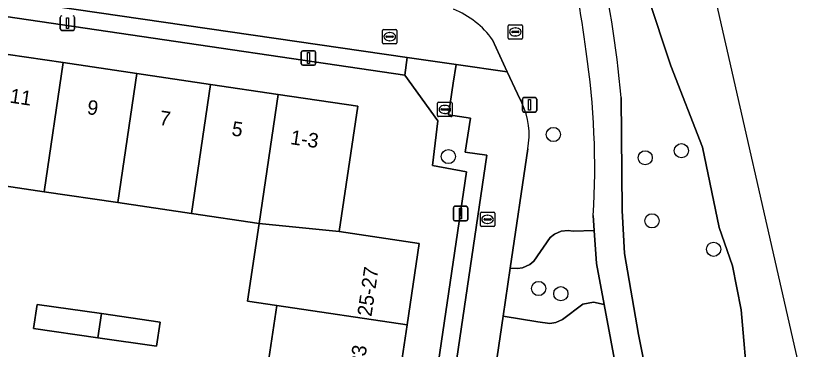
# Model space of a CAD drawing. Extents: x 161087 to 161926, y 382572 to 383873.
# Drawn here: x 161871.2 to 161926.1, y 383365 to 383388.1 of the extents above; entities that cross this region are included whole.
import ezdxf

# ---------------------------------------------------------------- set-up
doc = ezdxf.new("R2010")
doc.units = 0
for name, color, linetype in [('IMGEO_Boom', 7, 'Continuous'), ('IMGEO_Brandkraan', 7, 'Continuous'), ('IMGEO_Erf', 7, 'Continuous'), ('IMGEO_Groenvoorziening', 7, 'Continuous'), ('IMGEO_Kolk', 7, 'Continuous'), ('IMGEO_Lichtmast', 7, 'Continuous'), ('IMGEO_Pand', 7, 'Continuous'), ('IMGEO_Pand_nummerreeks', 7, 'Continuous'), ('IMGEO_Rijbaan_lokaal_open', 7, 'Continuous'), ('IMGEO_Rioolput', 7, 'Continuous'), ('IMGEO_Voetpad_halfverhard', 7, 'Continuous'), ('IMGEO_Voetpad_open', 7, 'Continuous'), ('IMGEO_Waterloop', 7, 'Continuous')]:
    doc.layers.add(name, color=color, linetype=linetype)

msp = doc.modelspace()

# ---------------------------------------------------------------- linework, layer by layer
at = {"layer": 'IMGEO_Boom'}
for centre in [(161908.315, 383379.862), (161901.054, 383378.341), (161917.165, 383378.741), (161914.663, 383378.257), (161915.132, 383373.9), (161919.394, 383371.934), (161907.294, 383369.227), (161908.829, 383368.867)]:
    msp.add_circle(centre, 0.489, dxfattribs=at)
at = {"layer": 'IMGEO_Brandkraan'}
for p, q in [((161900.381, 383382.095), (161901.233, 383382.095)), ((161900.306, 383381.169), (161900.306, 383382.021)), ((161900.565, 383381.589), (161900.565, 383381.601)), ((161901.003, 383381.552), (161900.605, 383381.552)), ((161900.608, 383381.638), (161901.006, 383381.638)), ((161900.794, 383381.875), (161900.819, 383381.875)), ((161901.049, 383381.601), (161901.049, 383381.589)), ((161901.307, 383382.021), (161901.307, 383381.169)), ((161901.233, 383381.095), (161900.381, 383381.095)), ((161900.817, 383381.315), (161900.792, 383381.315))]:
    msp.add_line(p, q, dxfattribs=at)
for points in [[(161900.381, 383382.095), (161901.233, 383382.095)], [(161900.306, 383381.169), (161900.306, 383382.021)], [(161901.307, 383382.021), (161901.307, 383381.169)], [(161901.233, 383381.095), (161900.381, 383381.095)]]:
    msp.add_lwpolyline(points, dxfattribs=at)
for centre, radius, start, end in [((161900.383, 383382.019), 0.0765, 91.552, 178.448), ((161900.383, 383382.019), 0.0765, 91.552, 178.448), ((161901.231, 383382.019), 0.0765, 1.552, 88.448), ((161901.231, 383382.019), 0.0765, 1.552, 88.448), ((161900.605, 383381.598), 0.0403, 85.8775, 175.7526), ((161900.602, 383381.588), 0.0366, 178.938, 274.7102), ((161901.006, 383381.595), 0.043, 264.8664, 352.4533), ((161901.01, 383381.6), 0.0386, 1.7309, 96.639), ((161900.383, 383381.171), 0.0765, 181.552, 268.448), ((161900.383, 383381.171), 0.0765, 181.552, 268.448), ((161901.231, 383381.171), 0.0765, 271.552, 358.448), ((161901.231, 383381.171), 0.0765, 271.552, 358.448)]:
    msp.add_arc(centre, radius, start, end, dxfattribs=at)
for centre, major_axis, ratio, start_param, end_param in [((161900.793, 383381.595), (-0.387, 0.002), 0.722429, 4.712389, 7.853982), ((161900.818, 383381.595), (-0.39, 0.002), 0.717154, 1.570796, 4.712389)]:
    msp.add_ellipse(centre, major_axis=major_axis, ratio=ratio, start_param=start_param, end_param=end_param, dxfattribs=at)
at = {"layer": 'IMGEO_Erf'}
for points in [[(161848.962, 383388.593), (161854.054, 383387.841), (161859.146, 383387.088), (161864.238, 383386.336), (161869.33, 383385.584), (161874.422, 383384.831), (161879.514, 383384.079), (161884.606, 383383.326), (161889.279, 383382.636), (161894.788, 383381.822), (161893.507, 383373.153), (161899.032, 383372.337), (161898.203, 383366.725), (161897.521, 383362.111), (161896.765, 383356.998), (161896.01, 383351.885), (161895.254, 383346.772), (161894.498, 383341.654), (161896.975, 383341.251), (161902.306, 383377.287), (161899.954, 383377.728), (161900.326, 383380.817), (161898.032, 383383.95), (161834.064, 383393.383)], [(161869.758, 383345.272), (161885.488, 383342.985), (161886.219, 383347.932), (161886.244, 383348.104), (161887, 383353.217), (161887.755, 383358.33), (161888.51, 383363.443), (161889.192, 383368.057), (161887.169, 383368.356), (161887.961, 383373.718), (161883.288, 383374.408), (161878.196, 383375.161), (161873.104, 383375.913), (161868.012, 383376.666)]]:
    msp.add_lwpolyline(points, dxfattribs=at)
msp.add_lwpolyline([(161876.815, 383365.821), (161872.368, 383366.462), (161872.614, 383368.132), (161877.064, 383367.503), (161881.127, 383366.905), (161880.881, 383365.235)], close=True, dxfattribs=at)
at = {"layer": 'IMGEO_Groenvoorziening'}
for points in [[(161921.695, 383356.7), (161921.875, 383358.721), (161921.792, 383362.17), (161921.308, 383367.76), (161920.689, 383370.802), (161919.784, 383373.441), (161918.63, 383378.997), (161916.429, 383384.603), (161909.912, 383404.262), (161908.524, 383404.208), (161907.42, 383402.433), (161908.687, 383400.52)], [(161904.111, 383386.394), (161905.129, 383384.189), (161905.827, 383382.679), (161906.122, 383382.04)], [(161912.99, 383382.42), (161913.076, 383374.624), (161913.235, 383371.648), (161914.199, 383366.05), (161916.257, 383355.746)], [(161906.537, 383378.868), (161905.327, 383370.641), (161905.832, 383370.6), (161906.187, 383370.661), (161906.677, 383370.888), (161906.954, 383371.119), (161908.102, 383372.754), (161908.384, 383372.983), (161908.844, 383373.186), (161909.345, 383373.235), (161909.677, 383373.181), (161911.139, 383373.227), (161911.071, 383374.275)]]:
    msp.add_lwpolyline(points, dxfattribs=at)
for points in [[(161911.288, 383370.952), (161911.139, 383373.227), (161909.677, 383373.181), (161909.345, 383373.235), (161908.844, 383373.186), (161908.384, 383372.983), (161908.102, 383372.754), (161906.954, 383371.119), (161906.677, 383370.888), (161906.187, 383370.661), (161905.832, 383370.6), (161905.327, 383370.641), (161904.837, 383367.314), (161907.247, 383366.916), (161908.064, 383366.8), (161908.472, 383366.871), (161908.948, 383367.077), (161910.348, 383368.152), (161911.098, 383368.288), (161911.821, 383368.115)], [(161914.669, 383352.969), (161911.821, 383368.115), (161911.098, 383368.288), (161910.348, 383368.152), (161908.948, 383367.077), (161908.472, 383366.871), (161908.064, 383366.8), (161907.247, 383366.916), (161904.837, 383367.314), (161900.946, 383340.938), (161911.046, 383337.336), (161912.134, 383340.189), (161911.228, 383340.893), (161910.835, 383341.313), (161910.191, 383342.262), (161909.831, 383343.094), (161909.272, 383345.454), (161908.956, 383347.946), (161909.052, 383348.879), (161909.52, 383349.693), (161910.278, 383350.246), (161911.096, 383350.441), (161914.477, 383349.723), (161914.693, 383351.192)]]:
    msp.add_lwpolyline(points, close=True, dxfattribs=at)
for centre, radius, start, end in [((161854.559, 383378.755), 56.44, 6.9702, 15.1171), ((161843.143, 383376.476), 70.1, 4.86407, 13.48107), ((161899.265, 383382.99), 5.922, 35.0839, 68.7648), ((161856.31, 383377.586), 54.861, 356.5396, 8.4035), ((161901.726, 383379.852), 4.911, 348.4448, 26.4628)]:
    msp.add_arc(centre, radius, start, end, dxfattribs=at)
at = {"layer": 'IMGEO_Kolk'}
for p, q in [((161896.499, 383386.194), (161896.499, 383387.046)), ((161896.574, 383387.12), (161897.426, 383387.12)), ((161897.5, 383387.046), (161897.5, 383386.194)), ((161896.758, 383386.614), (161896.758, 383386.626)), ((161897.196, 383386.577), (161896.798, 383386.577)), ((161896.801, 383386.663), (161897.199, 383386.663)), ((161896.987, 383386.9), (161897.012, 383386.9)), ((161897.242, 383386.626), (161897.242, 383386.614)), ((161897.426, 383386.12), (161896.574, 383386.12)), ((161897.01, 383386.34), (161896.985, 383386.34)), ((161903.264, 383373.574), (161903.264, 383374.426)), ((161903.339, 383374.5), (161904.191, 383374.5)), ((161904.265, 383374.426), (161904.265, 383373.574)), ((161903.523, 383373.994), (161903.523, 383374.006)), ((161903.961, 383373.957), (161903.563, 383373.957)), ((161903.566, 383374.043), (161903.964, 383374.043)), ((161903.752, 383374.28), (161903.777, 383374.28)), ((161904.007, 383374.006), (161904.007, 383373.994)), ((161904.191, 383373.5), (161903.339, 383373.5)), ((161903.775, 383373.72), (161903.75, 383373.72))]:
    msp.add_line(p, q, dxfattribs=at)
for points in [[(161896.499, 383386.194), (161896.499, 383387.046)], [(161896.574, 383387.12), (161897.426, 383387.12)], [(161897.5, 383387.046), (161897.5, 383386.194)], [(161897.426, 383386.12), (161896.574, 383386.12)], [(161903.264, 383373.574), (161903.264, 383374.426)], [(161903.339, 383374.5), (161904.191, 383374.5)], [(161904.265, 383374.426), (161904.265, 383373.574)], [(161904.191, 383373.5), (161903.339, 383373.5)]]:
    msp.add_lwpolyline(points, dxfattribs=at)
for centre, radius, start, end in [((161896.576, 383387.044), 0.0765, 91.552, 178.448), ((161896.576, 383387.044), 0.0765, 91.552, 178.448), ((161897.424, 383387.044), 0.0765, 1.552, 88.448), ((161897.424, 383387.044), 0.0765, 1.552, 88.448), ((161896.798, 383386.623), 0.0403, 85.8775, 175.7526), ((161896.795, 383386.613), 0.0366, 178.938, 274.7102), ((161897.199, 383386.62), 0.043, 264.8664, 352.4533), ((161897.203, 383386.625), 0.0386, 1.7309, 96.639), ((161896.576, 383386.196), 0.0765, 181.552, 268.448), ((161896.576, 383386.196), 0.0765, 181.552, 268.448), ((161897.424, 383386.196), 0.0765, 271.552, 358.448), ((161897.424, 383386.196), 0.0765, 271.552, 358.448), ((161903.341, 383374.424), 0.0765, 91.552, 178.448), ((161903.341, 383374.424), 0.0765, 91.552, 178.448), ((161904.189, 383374.424), 0.0765, 1.552, 88.448), ((161904.189, 383374.424), 0.0765, 1.552, 88.448), ((161903.563, 383374.003), 0.0403, 85.8775, 175.7526), ((161903.56, 383373.993), 0.0366, 178.938, 274.7102), ((161903.964, 383374), 0.043, 264.8664, 352.4533), ((161903.968, 383374.005), 0.0386, 1.7309, 96.639), ((161903.341, 383373.576), 0.0765, 181.552, 268.448), ((161903.341, 383373.576), 0.0765, 181.552, 268.448), ((161904.189, 383373.576), 0.0765, 271.552, 358.448), ((161904.189, 383373.576), 0.0765, 271.552, 358.448)]:
    msp.add_arc(centre, radius, start, end, dxfattribs=at)
for centre, major_axis, ratio, start_param, end_param in [((161896.986, 383386.62), (-0.387, 0.002), 0.722429, 4.712389, 7.853982), ((161897.011, 383386.62), (-0.39, 0.002), 0.717154, 1.570796, 4.712389), ((161903.751, 383374), (-0.387, 0.002), 0.722429, 4.712389, 7.853982), ((161903.776, 383374), (-0.39, 0.002), 0.717154, 1.570796, 4.712389)]:
    msp.add_ellipse(centre, major_axis=major_axis, ratio=ratio, start_param=start_param, end_param=end_param, dxfattribs=at)
at = {"layer": 'IMGEO_Lichtmast'}
for p, q in [((161874.22, 383387.155), (161874.22, 383387.955)), ((161874.22, 383387.955), (161874.22, 383387.155)), ((161875.21, 383387.955), (161875.21, 383387.155)), ((161875.21, 383387.155), (161875.21, 383387.955)), ((161875.11, 383387.055), (161874.32, 383387.055)), ((161874.32, 383387.055), (161875.11, 383387.055)), ((161890.887, 383384.75), (161890.887, 383385.55)), ((161890.887, 383385.55), (161890.887, 383384.75)), ((161890.987, 383385.65), (161891.777, 383385.65)), ((161891.777, 383385.65), (161890.987, 383385.65)), ((161891.877, 383385.55), (161891.877, 383384.75)), ((161891.877, 383384.75), (161891.877, 383385.55)), ((161891.777, 383384.65), (161890.987, 383384.65)), ((161890.987, 383384.65), (161891.777, 383384.65)), ((161906.172, 383381.511), (161906.172, 383382.311)), ((161906.172, 383382.311), (161906.172, 383381.511)), ((161906.272, 383382.411), (161907.062, 383382.411)), ((161907.062, 383382.411), (161906.272, 383382.411)), ((161907.162, 383382.311), (161907.162, 383381.511)), ((161907.162, 383381.511), (161907.162, 383382.311)), ((161907.062, 383381.411), (161906.272, 383381.411)), ((161906.272, 383381.411), (161907.062, 383381.411)), ((161901.4, 383374.003), (161901.4, 383374.803)), ((161901.4, 383374.803), (161901.4, 383374.003)), ((161901.5, 383374.903), (161902.29, 383374.903)), ((161902.29, 383374.903), (161901.5, 383374.903)), ((161902.39, 383374.803), (161902.39, 383374.003)), ((161902.39, 383374.003), (161902.39, 383374.803)), ((161902.29, 383373.903), (161901.5, 383373.903)), ((161901.5, 383373.903), (161902.29, 383373.903))]:
    msp.add_line(p, q, dxfattribs=at)
for points in [[(161874.64, 383387.93), (161874.79, 383387.93), (161874.79, 383387.18), (161874.64, 383387.18), (161874.64, 383387.93)], [(161891.307, 383385.525), (161891.457, 383385.525), (161891.457, 383384.775), (161891.307, 383384.775), (161891.307, 383385.525)], [(161906.592, 383382.286), (161906.742, 383382.286), (161906.742, 383381.536), (161906.592, 383381.536), (161906.592, 383382.286)], [(161901.82, 383374.778), (161901.97, 383374.778), (161901.97, 383374.028), (161901.82, 383374.028), (161901.82, 383374.778)]]:
    msp.add_lwpolyline(points, dxfattribs=at)
for centre, start, end in [((161874.32, 383387.955), 90, 180), ((161874.32, 383387.955), 90, 180), ((161875.11, 383387.955), 0, 90), ((161875.11, 383387.955), 360, 90), ((161874.32, 383387.155), 180, 270), ((161874.32, 383387.155), 180, 270), ((161875.11, 383387.155), 270, 0), ((161875.11, 383387.155), 270, 0), ((161890.987, 383385.55), 90, 180), ((161890.987, 383385.55), 90, 180), ((161891.777, 383385.55), 0, 90), ((161891.777, 383385.55), 360, 90), ((161890.987, 383384.75), 180, 270), ((161890.987, 383384.75), 180, 270), ((161891.777, 383384.75), 270, 0), ((161891.777, 383384.75), 270, 0), ((161906.272, 383382.311), 90, 180), ((161906.272, 383382.311), 90, 180), ((161907.062, 383382.311), 0, 90), ((161907.062, 383382.311), 360, 90), ((161906.272, 383381.511), 180, 270), ((161906.272, 383381.511), 180, 270), ((161907.062, 383381.511), 270, 0), ((161907.062, 383381.511), 270, 0), ((161901.5, 383374.803), 90, 180), ((161901.5, 383374.803), 90, 180), ((161902.29, 383374.803), 0, 90), ((161902.29, 383374.803), 360, 90), ((161901.5, 383374.003), 180, 270), ((161901.5, 383374.003), 180, 270), ((161902.29, 383374.003), 270, 0), ((161902.29, 383374.003), 270, 0)]:
    msp.add_arc(centre, 0.1, start, end, dxfattribs=at)
at = {"layer": 'IMGEO_Pand'}
for points in [[(161868.012, 383376.666), (161873.104, 383375.913), (161874.422, 383384.831), (161869.33, 383385.584)], [(161873.104, 383375.913), (161878.196, 383375.161), (161879.514, 383384.079), (161874.422, 383384.831)], [(161883.288, 383374.408), (161884.606, 383383.326), (161879.514, 383384.079), (161878.196, 383375.161)], [(161883.288, 383374.408), (161887.961, 383373.718), (161889.279, 383382.636), (161884.606, 383383.326)], [(161887.961, 383373.718), (161893.507, 383373.153), (161894.788, 383381.822), (161889.279, 383382.636)], [(161887.961, 383373.718), (161887.169, 383368.356), (161889.192, 383368.057), (161898.203, 383366.725), (161899.032, 383372.337), (161893.507, 383373.153)], [(161877.064, 383367.503), (161872.614, 383368.132), (161872.368, 383366.462), (161876.815, 383365.821)], [(161898.203, 383366.725), (161889.192, 383368.057), (161888.51, 383363.443), (161897.521, 383362.111)], [(161877.064, 383367.503), (161876.815, 383365.821), (161880.881, 383365.235), (161881.127, 383366.905)]]:
    msp.add_lwpolyline(points, close=True, dxfattribs=at)
at = {"layer": 'IMGEO_Rijbaan_lokaal_open'}
for points in [[(161844.328, 383405.866), (161840.853, 383406.365), (161839.844, 383399.464), (161842.141, 383399.147), (161841.664, 383395.809), (161844.925, 383395.36), (161844.631, 383392.974), (161898.214, 383385.179), (161901.586, 383384.689), (161905.129, 383384.189), (161904.111, 383386.394)], [(161906.122, 383382.04), (161905.827, 383382.679), (161905.129, 383384.189), (161901.586, 383384.689), (161901.392, 383383.402), (161901.061, 383381.214), (161902.582, 383380.998), (161902.219, 383378.639), (161903.716, 383378.437), (161898.013, 383339.892), (161896.82, 383340.004), (161896.65, 383339.446), (161893.226, 383339.932)], [(161900.826, 383340.125), (161900.946, 383340.938), (161904.837, 383367.314), (161905.327, 383370.641), (161906.537, 383378.868)]]:
    msp.add_lwpolyline(points, dxfattribs=at)
for centre, radius, start, end in [((161899.265, 383382.99), 5.922, 35.0839, 68.7648), ((161901.726, 383379.852), 4.911, 348.4448, 26.4628)]:
    msp.add_arc(centre, radius, start, end, dxfattribs=at)
at = {"layer": 'IMGEO_Rioolput'}
for p, q in [((161905.183, 383386.521), (161905.183, 383387.373)), ((161905.258, 383387.447), (161906.11, 383387.447)), ((161905.671, 383387.227), (161905.696, 383387.227)), ((161906.184, 383387.373), (161906.184, 383386.521)), ((161906.11, 383386.447), (161905.258, 383386.447)), ((161905.442, 383386.941), (161905.442, 383386.953)), ((161905.88, 383386.904), (161905.482, 383386.904)), ((161905.485, 383386.99), (161905.883, 383386.99)), ((161905.694, 383386.667), (161905.669, 383386.667)), ((161905.926, 383386.953), (161905.926, 383386.941))]:
    msp.add_line(p, q, dxfattribs=at)
for points in [[(161905.183, 383386.521), (161905.183, 383387.373)], [(161905.258, 383387.447), (161906.11, 383387.447)], [(161906.184, 383387.373), (161906.184, 383386.521)], [(161906.11, 383386.447), (161905.258, 383386.447)]]:
    msp.add_lwpolyline(points, dxfattribs=at)
for centre, radius, start, end in [((161905.26, 383387.371), 0.0765, 91.552, 178.448), ((161905.26, 383387.371), 0.0765, 91.552, 178.448), ((161906.108, 383387.371), 0.0765, 1.552, 88.448), ((161906.108, 383387.371), 0.0765, 1.552, 88.448), ((161905.26, 383386.523), 0.0765, 181.552, 268.448), ((161905.26, 383386.523), 0.0765, 181.552, 268.448), ((161905.482, 383386.95), 0.0403, 85.8775, 175.7526), ((161905.479, 383386.94), 0.0366, 178.938, 274.7102), ((161905.883, 383386.947), 0.043, 264.8664, 352.4533), ((161905.887, 383386.952), 0.0386, 1.7309, 96.639), ((161906.108, 383386.523), 0.0765, 271.552, 358.448), ((161906.108, 383386.523), 0.0765, 271.552, 358.448)]:
    msp.add_arc(centre, radius, start, end, dxfattribs=at)
for centre, major_axis, ratio, start_param, end_param in [((161905.67, 383386.947), (-0.387, 0.002), 0.722429, 4.712389, 7.853982), ((161905.695, 383386.947), (-0.39, 0.002), 0.717154, 1.570796, 4.712389)]:
    msp.add_ellipse(centre, major_axis=major_axis, ratio=ratio, start_param=start_param, end_param=end_param, dxfattribs=at)
at = {"layer": 'IMGEO_Voetpad_halfverhard'}
for points in [[(161916.257, 383355.746), (161914.199, 383366.05), (161913.235, 383371.648), (161913.076, 383374.624), (161912.99, 383382.42)], [(161911.071, 383374.275), (161911.139, 383373.227), (161911.288, 383370.952), (161911.821, 383368.115), (161914.669, 383352.969), (161914.693, 383351.192), (161914.477, 383349.723), (161914.107, 383347.206), (161912.134, 383340.189), (161911.046, 383337.336), (161900.946, 383340.938), (161900.826, 383340.125)]]:
    msp.add_lwpolyline(points, dxfattribs=at)
for centre, radius, start, end in [((161854.559, 383378.755), 56.44, 6.9702, 15.1171), ((161843.143, 383376.476), 70.1, 4.86407, 13.48107), ((161856.31, 383377.586), 54.861, 356.5396, 8.4035)]:
    msp.add_arc(centre, radius, start, end, dxfattribs=at)
at = {"layer": 'IMGEO_Voetpad_open'}
msp.add_lwpolyline([(161844.925, 383395.36), (161841.664, 383395.809), (161842.141, 383399.147), (161839.844, 383399.464), (161838.61, 383399.631), (161837.965, 383395.208), (161835.653, 383395.524), (161834.423, 383395.704), (161834.064, 383393.383), (161898.032, 383383.95), (161898.214, 383385.179), (161844.631, 383392.974)], close=True, dxfattribs=at)
msp.add_lwpolyline([(161898.013, 383339.892), (161903.716, 383378.437), (161902.219, 383378.639), (161902.582, 383380.998), (161901.061, 383381.214), (161901.392, 383383.402), (161901.586, 383384.689), (161898.214, 383385.179), (161898.032, 383383.95), (161900.326, 383380.817), (161899.954, 383377.728), (161902.306, 383377.287), (161896.975, 383341.251)], dxfattribs=at)
at = {"layer": 'IMGEO_Waterloop'}
for points in [[(161771.435, 383031.567), (161829.761, 383155.16), (161841.142, 383179.277), (161863.101, 383230.489), (161887.994, 383285.389), (161896.051, 383297.648), (161921.083, 383335.736), (161926.064, 383360.514), (161918.25, 383394.855), (161903.645, 383424.673), (161849.991, 383470.088), (161790.6, 383486.558), (161778.284, 383505.12), (161776.244, 383589.61)], [(161909.912, 383404.262), (161916.429, 383384.603), (161918.63, 383378.997), (161919.784, 383373.441), (161920.689, 383370.802), (161921.308, 383367.76), (161921.792, 383362.17), (161921.875, 383358.721), (161921.695, 383356.7)]]:
    msp.add_lwpolyline(points, dxfattribs=at)

# ---------------------------------------------------------------- texts
at = {"layer": 'IMGEO_Pand_nummerreeks'}
for s, rotation, p in [('11', 351.5951, (161870.687, 383382.068)), ('9', 351.5951, (161876.028, 383381.279)), ('7', 351.5951, (161881.028, 383380.54)), ('5', 351.5951, (161886.027, 383379.801)), ('1-3', 351.5949, (161890.089, 383379.201)), ('25-27', 81.5971, (161895.734, 383367.252)), ('23', 81.5937, (161895.219, 383363.769))]:
    msp.add_text(s, height=1, rotation=rotation, dxfattribs=at).set_placement(p)

doc.saveas('drawing.dxf')
